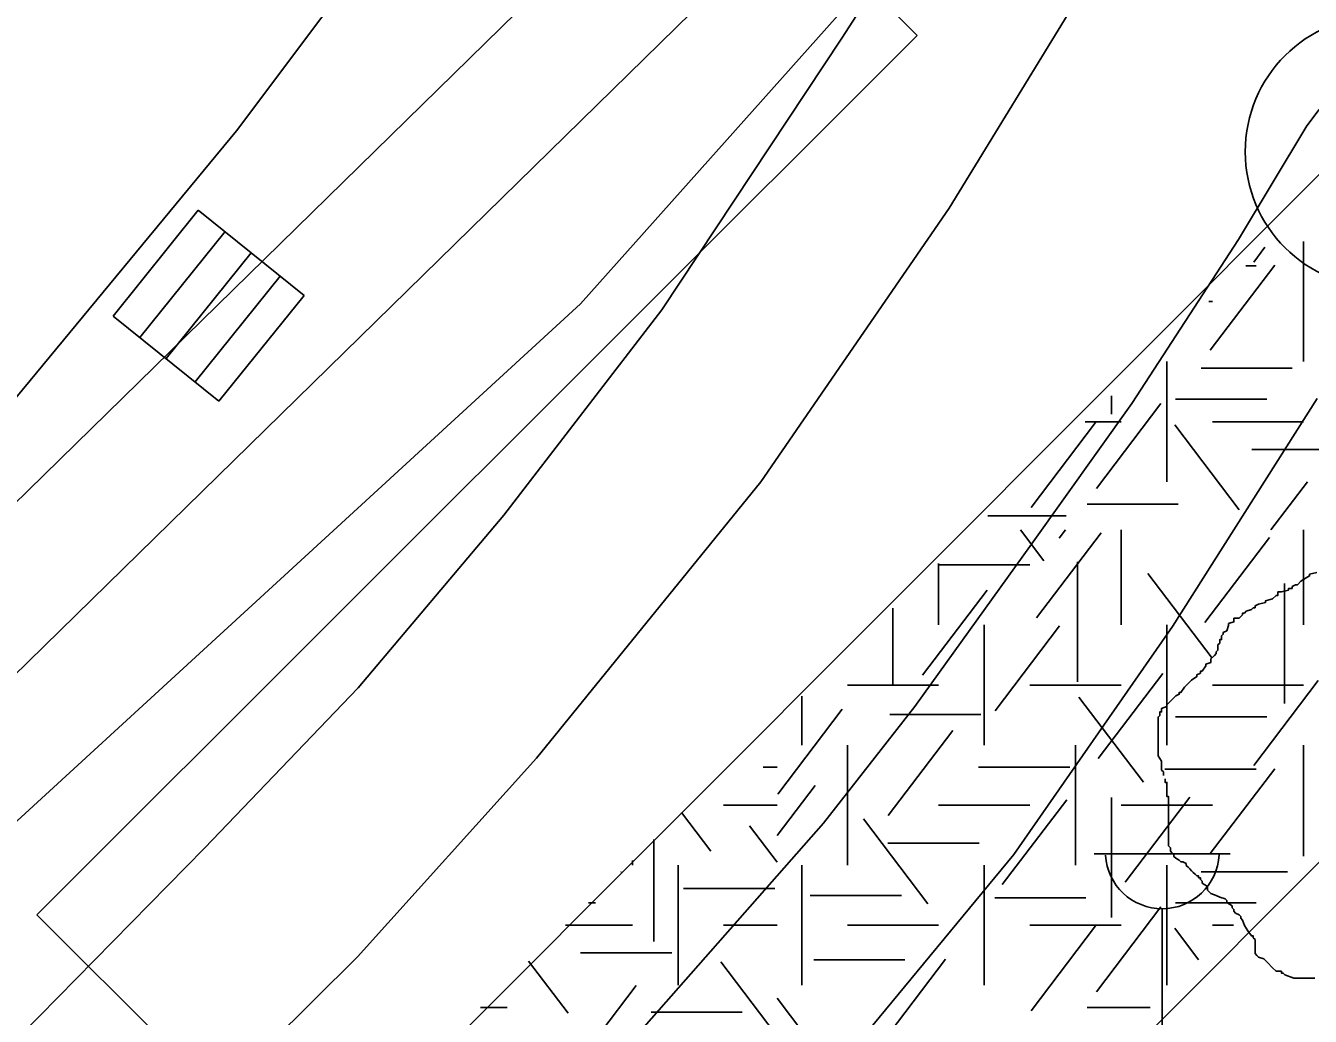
# Model space of a CAD drawing. Extents: x 419101 to 420177, y 4451541 to 4452254.
# Drawn here: x 420124.39 to 420143.29, y 4451905.68 to 4451920.26 of the extents above; entities that cross this region are included whole.
import ezdxf

# ---------------------------------------------------------------- set-up
doc = ezdxf.new("R2010")
doc.units = 0
for name, color, linetype in [('3_HALİHAZIR', 7, 'Continuous'), ('Level 3', 7, 'Continuous'), ('Level 41', 7, 'Continuous'), ('Level 60', 7, 'Continuous'), ('Level 62', 7, 'Continuous')]:
    doc.layers.add(name, color=color, linetype=linetype)

msp = doc.modelspace()

# ---------------------------------------------------------------- linework, layer by layer
at = {"layer": '3_HALİHAZIR'}
for p, q in [((420126.927, 4451917.542), (420125.673, 4451915.984)), ((420126.927, 4451917.542), (420125.673, 4451915.984)), ((420128.485, 4451916.288), (420126.927, 4451917.542)), ((420128.485, 4451916.288), (420126.927, 4451917.542)), ((420126.066, 4451915.668), (420127.32, 4451917.226)), ((420126.452, 4451915.357), (420127.706, 4451916.915)), ((420126.879, 4451915.014), (420128.133, 4451916.572)), ((420127.231, 4451914.73), (420128.485, 4451916.288)), ((420127.231, 4451914.73), (420128.485, 4451916.288)), ((420125.673, 4451915.984), (420127.231, 4451914.73)), ((420125.673, 4451915.984), (420127.231, 4451914.73)), ((420140.114, 4451908.069), (420142.114, 4451908.069)), ((420141.114, 4451903.069), (420141.114, 4451907.262))]:
    msp.add_line(p, q, dxfattribs=at)
for points in [[(420109.881, 4451901.723), (420112.673, 4451903.817), (420115.48, 4451906.029), (420118.037, 4451908.34), (420121.165, 4451911.354), (420124.15, 4451914.666), (420127.49, 4451918.709), (420129.987, 4451922.042), (420131.766, 4451924.801), (420133.668, 4451927.897), (420136.388, 4451933.25), (420137.865, 4451936.74), (420138.841, 4451939.389), (420140.268, 4451944.027), (420141.284, 4451948.041), (420142.127, 4451951.954), (420142.797, 4451956.987), (420142.956, 4451961.259), (420142.954, 4451964.951), (420142.292, 4451973.636), (420141.937, 4451976.738), (420141.494, 4451979.232), (420140.628, 4451983.248), (420139.406, 4451987.379)], [(420091.598, 4451882.743), (420096.193, 4451885.242), (420100.367, 4451887.664), (420103.794, 4451889.777), (420109.12, 4451893.217), (420112.999, 4451896.006), (420118.493, 4451900.305), (420121.069, 4451902.398), (420124.048, 4451905.133), (420127.016, 4451908.155), (420129.278, 4451910.512), (420131.422, 4451913.052), (420133.75, 4451916.074), (420136.398, 4451920.075), (420137.691, 4451922.079), (420139.895, 4451926.034)], [(420139.878, 4451920.675), (420137.978, 4451917.573), (420135.207, 4451913.544), (420131.904, 4451909.478), (420129.269, 4451906.554), (420125.392, 4451902.706), (420122.245, 4451900.007)], [(420136.126, 4451908.52), (420137.473, 4451910.239), (420139.187, 4451912.625), (420140.666, 4451914.696), (420142.236, 4451917.112), (420143.242, 4451918.785), (420143.422, 4451919.026)], [(420143.396, 4451914.773), (420141.264, 4451911.413), (420138.931, 4451908.062), (420136.666, 4451905.324), (420133.195, 4451901.416), (420131.202, 4451899.41), (420129.029, 4451897.176), (420127.019, 4451895.345), (420124.07, 4451892.976)], [(420107.794, 4451884.508), (420112.858, 4451887.97), (420116.229, 4451890.301), (420119.137, 4451892.464), (420122.037, 4451894.68), (420124.721, 4451896.882), (420127.529, 4451899.355), (420130.579, 4451902.322), (420132.728, 4451904.66), (420136.126, 4451908.52)]]:
    msp.add_lwpolyline(points, dxfattribs=at)
msp.add_circle((420144.335, 4451918.403), 2, dxfattribs=at)
msp.add_arc((420141.114, 4451908.099), 0.837, 183.298, 356.9072, dxfattribs=at)
at = {"layer": 'Level 3'}
for points in [[(420141.13, 4451909.225), (420141.13, 4451909.251), (420141.13, 4451909.276), (420141.104, 4451909.302), (420141.104, 4451909.328), (420141.104, 4451909.354), (420141.104, 4451909.38), (420141.104, 4451909.406), (420141.104, 4451909.432), (420141.052, 4451909.51), (420141.052, 4451909.588), (420141.052, 4451909.614), (420141.052, 4451909.692), (420141.052, 4451909.77), (420141.052, 4451909.796), (420141.052, 4451909.822), (420141.052, 4451909.848), (420141.052, 4451909.874), (420141.052, 4451909.9), (420141.052, 4451909.926), (420141.052, 4451909.952), (420141.052, 4451909.978), (420141.052, 4451910.004), (420141.052, 4451910.082), (420141.078, 4451910.107), (420141.078, 4451910.133), (420141.078, 4451910.159), (420141.104, 4451910.159), (420141.104, 4451910.185), (420141.104, 4451910.211), (420141.182, 4451910.237), (420141.182, 4451910.263), (420141.26, 4451910.341), (420141.312, 4451910.393), (420141.363, 4451910.419), (420141.363, 4451910.445), (420141.389, 4451910.445), (420141.441, 4451910.523), (420141.493, 4451910.575), (420141.545, 4451910.627), (420141.623, 4451910.679), (420141.623, 4451910.705), (420141.675, 4451910.731), (420141.675, 4451910.757), (420141.701, 4451910.757), (420141.753, 4451910.835), (420141.753, 4451910.861), (420141.83, 4451910.887), (420141.83, 4451910.912), (420141.83, 4451910.938), (420141.882, 4451910.99), (420141.908, 4451911.016), (420141.908, 4451911.042), (420141.934, 4451911.068), (420141.934, 4451911.094), (420141.934, 4451911.12), (420141.934, 4451911.146), (420141.96, 4451911.172), (420141.96, 4451911.198), (420141.96, 4451911.224), (420141.986, 4451911.224), (420141.986, 4451911.25), (420141.986, 4451911.276), (420142.012, 4451911.302), (420142.012, 4451911.328), (420142.064, 4451911.354), (420142.09, 4451911.432), (420142.09, 4451911.458), (420142.168, 4451911.484), (420142.168, 4451911.51), (420142.168, 4451911.536), (420142.245, 4451911.536), (420142.297, 4451911.588), (420142.297, 4451911.614), (420142.323, 4451911.614), (420142.349, 4451911.64), (420142.427, 4451911.666), (420142.453, 4451911.692), (420142.479, 4451911.692), (420142.479, 4451911.718), (420142.531, 4451911.743), (420142.635, 4451911.769), (420142.635, 4451911.795), (420142.738, 4451911.821), (420142.79, 4451911.873), (420142.816, 4451911.873), (420142.816, 4451911.899), (420142.816, 4451911.925), (420142.868, 4451911.925), (420142.972, 4451911.951), (420142.972, 4451911.977), (420142.998, 4451911.977), (420143.024, 4451911.977), (420143.024, 4451912.003), (420143.076, 4451912.029), (420143.102, 4451912.029), (420143.153, 4451912.081), (420143.231, 4451912.133), (420143.283, 4451912.159), (420143.283, 4451912.185), (420143.387, 4451912.211)], [(420143.076, 4451906.238), (420143.05, 4451906.238), (420142.92, 4451906.29), (420142.894, 4451906.316), (420142.868, 4451906.316), (420142.868, 4451906.342), (420142.79, 4451906.342), (420142.738, 4451906.394), (420142.661, 4451906.472), (420142.609, 4451906.524), (420142.531, 4451906.55), (420142.505, 4451906.576), (420142.479, 4451906.602), (420142.479, 4451906.628), (420142.479, 4451906.706), (420142.479, 4451906.784), (420142.479, 4451906.809), (420142.453, 4451906.835), (420142.453, 4451906.861), (420142.427, 4451906.861), (420142.375, 4451906.939), (420142.323, 4451907.017), (420142.297, 4451907.095), (420142.271, 4451907.121), (420142.271, 4451907.147), (420142.245, 4451907.173), (420142.194, 4451907.199), (420142.168, 4451907.225), (420142.168, 4451907.251), (420142.142, 4451907.277), (420142.142, 4451907.303), (420142.064, 4451907.355), (420142.064, 4451907.381), (420142.038, 4451907.407), (420141.96, 4451907.433), (420141.908, 4451907.459), (420141.83, 4451907.485), (420141.804, 4451907.511), (420141.779, 4451907.537), (420141.779, 4451907.563), (420141.779, 4451907.589), (420141.701, 4451907.64), (420141.701, 4451907.666), (420141.675, 4451907.692), (420141.675, 4451907.718), (420141.649, 4451907.718), (420141.649, 4451907.744), (420141.623, 4451907.744), (420141.597, 4451907.77), (420141.571, 4451907.796), (420141.545, 4451907.822), (420141.519, 4451907.848), (420141.493, 4451907.874), (420141.467, 4451907.9), (420141.467, 4451907.926), (420141.415, 4451907.952), (420141.389, 4451907.952), (420141.363, 4451907.978), (420141.312, 4451908.004), (420141.286, 4451908.03), (420141.286, 4451908.056), (420141.26, 4451908.082), (420141.234, 4451908.108), (420141.234, 4451908.134), (420141.234, 4451908.16), (420141.208, 4451908.186), (420141.208, 4451908.212), (420141.208, 4451908.238), (420141.208, 4451908.316), (420141.208, 4451908.368), (420141.208, 4451908.394), (420141.208, 4451908.42), (420141.208, 4451908.445), (420141.208, 4451908.471), (420141.208, 4451908.497), (420141.208, 4451908.523), (420141.208, 4451908.549), (420141.208, 4451908.575), (420141.208, 4451908.601), (420141.208, 4451908.627), (420141.208, 4451908.653), (420141.208, 4451908.679), (420141.208, 4451908.705), (420141.208, 4451908.731), (420141.208, 4451908.757), (420141.208, 4451908.783), (420141.208, 4451908.861), (420141.208, 4451908.887), (420141.208, 4451908.913), (420141.182, 4451908.913), (420141.182, 4451908.939), (420141.182, 4451908.965), (420141.182, 4451908.991), (420141.182, 4451909.017), (420141.182, 4451909.043), (420141.182, 4451909.069), (420141.182, 4451909.095), (420141.182, 4451909.121), (420141.156, 4451909.121), (420141.156, 4451909.147), (420141.156, 4451909.173)], [(420143.361, 4451906.238), (420143.283, 4451906.238), (420143.257, 4451906.238), (420143.205, 4451906.238), (420143.179, 4451906.238), (420143.127, 4451906.238), (420143.102, 4451906.238), (420143.076, 4451906.238)]]:
    msp.add_lwpolyline(points, dxfattribs=at)
at = {"layer": 'Level 41'}
for p, q in [((420143.194, 4451917.08), (420143.194, 4451915.313)), ((420142.461, 4451916.779), (420142.625, 4451916.996)), ((420141.821, 4451915.482), (420142.771, 4451916.732)), ((420142.344, 4451916.723), (420142.494, 4451916.723)), ((420141.8, 4451916.196), (420141.851, 4451916.196)), ((420141.18, 4451913.545), (420141.18, 4451915.313)), ((420141.685, 4451915.215), (420143.028, 4451915.215)), ((420140.369, 4451914.809), (420140.369, 4451914.54)), ((420141.311, 4451914.759), (420142.654, 4451914.759)), ((420140.144, 4451913.448), (420141.093, 4451914.698)), ((420139.184, 4451913.169), (420140.133, 4451914.418)), ((420139.977, 4451914.429), (420140.508, 4451914.429)), ((420142.247, 4451913.134), (420141.297, 4451914.383)), ((420141.851, 4451914.429), (420143.194, 4451914.429)), ((420142.43, 4451914.022), (420143.773, 4451914.022)), ((420142.713, 4451912.836), (420143.25, 4451913.542)), ((420138.546, 4451913.042), (420139.698, 4451913.042)), ((420140.007, 4451913.217), (420141.35, 4451913.217)), ((420139.371, 4451912.384), (420139.027, 4451912.836)), ((420139.264, 4451911.542), (420140.214, 4451912.792)), ((420139.597, 4451912.716), (420139.688, 4451912.836)), ((420140.508, 4451912.836), (420140.508, 4451911.438)), ((420141.741, 4451911.473), (420142.69, 4451912.723)), ((420143.194, 4451912.836), (420143.194, 4451911.438)), ((420137.822, 4451912.341), (420137.822, 4451911.438)), ((420137.822, 4451912.322), (420139.165, 4451912.322)), ((420139.864, 4451912.369), (420139.864, 4451910.602)), ((420141.848, 4451910.947), (420140.899, 4451912.196)), ((420137.587, 4451910.701), (420138.536, 4451911.951)), ((420142.912, 4451912.048), (420142.912, 4451910.281)), ((420137.147, 4451911.687), (420137.147, 4451910.567)), ((420138.494, 4451911.438), (420138.494, 4451909.671)), ((420138.653, 4451910.176), (420139.602, 4451911.426)), ((420141.18, 4451911.438), (420141.18, 4451909.671)), ((420140.17, 4451909.475), (420141.121, 4451910.724)), ((420142.461, 4451909.37), (420143.41, 4451910.62)), ((420136.479, 4451910.554), (420137.822, 4451910.554)), ((420139.165, 4451910.554), (420140.508, 4451910.554)), ((420141.851, 4451910.554), (420143.194, 4451910.554)), ((420135.808, 4451909.671), (420135.808, 4451910.389)), ((420140.836, 4451909.125), (420139.886, 4451910.374)), ((420135.456, 4451908.95), (420136.405, 4451910.199)), ((420137.103, 4451910.12), (420138.446, 4451910.12)), ((420141.311, 4451910.084), (420142.654, 4451910.084)), ((420137.081, 4451908.633), (420138.03, 4451909.883)), ((420136.479, 4451909.671), (420136.479, 4451907.904)), ((420139.837, 4451909.671), (420139.837, 4451907.904)), ((420143.194, 4451909.671), (420143.194, 4451908.038)), ((420135.242, 4451909.347), (420135.446, 4451909.347)), ((420138.409, 4451909.347), (420139.752, 4451909.347)), ((420141.151, 4451909.314), (420142.494, 4451909.314)), ((420141.821, 4451908.073), (420142.771, 4451909.323)), ((420135.446, 4451908.341), (420136.005, 4451909.077)), ((420140.369, 4451908.899), (420140.369, 4451907.131)), ((420140.569, 4451907.653), (420141.518, 4451908.902)), ((420134.658, 4451908.787), (420135.446, 4451908.787)), ((420137.822, 4451908.787), (420139.165, 4451908.787)), ((420138.758, 4451907.617), (420139.708, 4451908.867)), ((420140.508, 4451908.787), (420141.851, 4451908.787)), ((420134.472, 4451908.107), (420134.04, 4451908.676)), ((420137.666, 4451907.336), (420136.717, 4451908.586)), ((420135.446, 4451907.947), (420135.04, 4451908.481)), ((420133.633, 4451908.281), (420133.633, 4451906.781)), ((420137.076, 4451908.227), (420138.419, 4451908.227)), ((420133.315, 4451907.973), (420133.315, 4451907.904)), ((420133.143, 4451907.806), (420133.149, 4451907.806)), ((420133.987, 4451906.136), (420133.987, 4451907.904)), ((420135.808, 4451906.136), (420135.808, 4451907.904)), ((420138.494, 4451906.136), (420138.494, 4451907.904)), ((420141.18, 4451906.136), (420141.18, 4451907.904)), ((420141.685, 4451907.806), (420142.959, 4451907.806)), ((420134.069, 4451907.561), (420135.412, 4451907.561)), ((420135.931, 4451907.455), (420137.274, 4451907.455)), ((420138.648, 4451907.421), (420139.991, 4451907.421)), ((420132.672, 4451907.35), (420132.775, 4451907.35)), ((420140.144, 4451906.039), (420141.093, 4451907.289)), ((420141.311, 4451907.35), (420142.497, 4451907.35)), ((420132.331, 4451907.02), (420133.315, 4451907.02)), ((420134.658, 4451907.02), (420135.446, 4451907.02)), ((420136.479, 4451907.02), (420137.822, 4451907.02)), ((420139.165, 4451907.02), (420140.508, 4451907.02)), ((420139.184, 4451905.76), (420140.133, 4451907.009)), ((420141.851, 4451907.02), (420142.163, 4451907.02)), ((420141.648, 4451906.512), (420141.297, 4451906.974)), ((420132.551, 4451906.613), (420133.894, 4451906.613)), ((420132.368, 4451905.725), (420131.785, 4451906.491)), ((420135.417, 4451905.427), (420134.615, 4451906.483)), ((420135.985, 4451906.509), (420137.327, 4451906.509)), ((420137.093, 4451905.427), (420137.922, 4451906.518)), ((420132.834, 4451905.427), (420133.371, 4451906.133)), ((420135.84, 4451905.427), (420135.446, 4451905.945)), ((420131.081, 4451905.808), (420131.471, 4451905.808)), ((420133.59, 4451905.739), (420134.933, 4451905.739)), ((420140.007, 4451905.808), (420140.935, 4451905.808))]:
    msp.add_line(p, q, dxfattribs=at)
at = {"layer": 'Level 60'}
for p, q in [((420151.048, 4451936.913), (420132.554, 4451916.163)), ((420132.554, 4451916.163), (420101.457, 4451887.652))]:
    msp.add_line(p, q, dxfattribs=at)
at = {"layer": 'Level 62'}
for p, q in [((420137.506, 4451920.111), (420126.905, 4451930.728)), ((420137.506, 4451920.111), (420126.905, 4451930.728)), ((420137.506, 4451920.111), (420126.905, 4451930.728)), ((420118.201, 4451904.808), (420142.103, 4451928.204)), ((420116.987, 4451906.14), (420138.918, 4451927.607)), ((420116.987, 4451906.14), (420138.918, 4451927.607)), ((420116.987, 4451906.14), (420138.918, 4451927.607)), ((420133.629, 4451898.142), (420162.031, 4451926.587)), ((420123.089, 4451897.705), (420146.589, 4451921.237)), ((420124.55, 4451907.174), (420137.506, 4451920.111)), ((420124.55, 4451907.174), (420137.506, 4451920.111)), ((420124.55, 4451907.174), (420137.506, 4451920.111)), ((420130.949, 4451900.791), (420124.55, 4451907.174)), ((420130.949, 4451900.791), (420124.55, 4451907.174)), ((420130.949, 4451900.791), (420124.55, 4451907.174))]:
    msp.add_line(p, q, dxfattribs=at)

doc.saveas('drawing.dxf')
